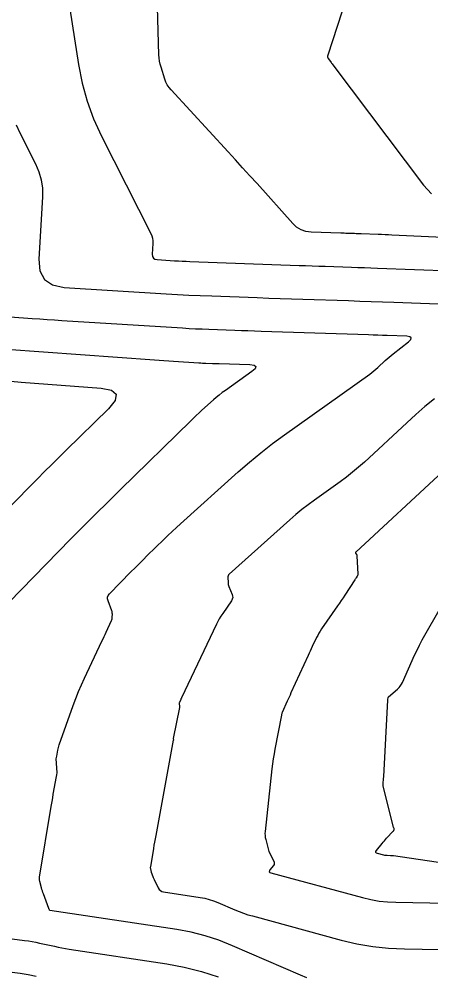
# Model space of a CAD drawing. Extents: x 1354696 to 1366163, y 660729 to 670380.
# Drawn here: x 1363416 to 1363450.7, y 665006.8 to 665087.3 of the extents above; entities that cross this region are included whole.
import ezdxf

# ---------------------------------------------------------------- set-up
doc = ezdxf.new("R2010")
doc.units = 0
doc.layers.add('R_Contours', color=7, linetype='Continuous')

msp = doc.modelspace()

# ---------------------------------------------------------------- linework, layer by layer
at = {"layer": 'R_Contours'}
for points in [[(1363456.594, 665068.67), (1363447.371, 665069.101), (1363447.083, 665069.114), (1363446.796, 665069.126), (1363446.509, 665069.138), (1363446.221, 665069.149), (1363444.78, 665069.204), (1363444.638, 665069.209), (1363444.497, 665069.214), (1363444.355, 665069.219), (1363444.214, 665069.224), (1363443.647, 665069.242), (1363443.506, 665069.247), (1363443.364, 665069.252), (1363443.222, 665069.257), (1363443.081, 665069.262), (1363440.577, 665069.351), (1363440.132, 665069.409), (1363439.726, 665069.549), (1363439.358, 665069.772), (1363439.028, 665070.077), (1363436.027, 665073.427), (1363435.422, 665074.099), (1363434.814, 665074.77), (1363434.204, 665075.438), (1363433.592, 665076.103), (1363428.787, 665081.309), (1363428.619, 665081.512), (1363428.476, 665081.729), (1363428.358, 665081.961), (1363428.265, 665082.208), (1363427.946, 665083.224), (1363427.875, 665083.479), (1363427.822, 665083.738), (1363427.787, 665084), (1363427.771, 665084.264), (1363427.465, 665095.336)], [(1363419.276, 665094.646), (1363420.992, 665083.461), (1363421.296, 665081.895), (1363421.72, 665080.368), (1363422.265, 665078.88), (1363422.93, 665077.43), (1363427.082, 665069.246), (1363427.168, 665069.044), (1363427.227, 665068.836), (1363427.257, 665068.621), (1363427.259, 665068.401), (1363427.209, 665067.508), (1363427.226, 665067.311), (1363427.302, 665067.167), (1363427.437, 665067.074), (1363427.63, 665067.034), (1363429.092, 665066.943), (1363429.41, 665066.924), (1363429.728, 665066.908), (1363430.047, 665066.893), (1363430.365, 665066.881), (1363439.565, 665066.551), (1363440.114, 665066.532), (1363440.664, 665066.513), (1363441.213, 665066.494), (1363441.763, 665066.476), (1363443.961, 665066.405), (1363444.51, 665066.386), (1363445.06, 665066.367), (1363445.609, 665066.348), (1363446.159, 665066.327), (1363452.375, 665066.091)], [(1363443.162, 665087.86), (1363441.976, 665084.239), (1363441.96, 665084.164), (1363441.961, 665084.092), (1363441.981, 665084.022), (1363442.019, 665083.955), (1363442.205, 665083.693), (1363442.252, 665083.627), (1363442.3, 665083.562), (1363442.347, 665083.497), (1363442.396, 665083.433), (1363450.044, 665073.29), (1363450.701, 665072.58)], [(1363415.757, 665078.365), (1363416.061, 665077.703), (1363417.386, 665075.091), (1363417.671, 665074.428), (1363417.862, 665073.746), (1363417.961, 665073.044), (1363417.967, 665072.323), (1363417.674, 665067.077), (1363417.759, 665066.09), (1363418.139, 665065.366), (1363418.814, 665064.903), (1363419.784, 665064.702), (1363428.378, 665064.166), (1363429.336, 665064.11), (1363430.294, 665064.06), (1363431.252, 665064.016), (1363432.211, 665063.978), (1363436.048, 665063.841), (1363437.006, 665063.807), (1363437.963, 665063.774), (1363438.92, 665063.741), (1363439.878, 665063.71), (1363443.708, 665063.585), (1363444.665, 665063.553), (1363445.622, 665063.52), (1363446.58, 665063.486), (1363447.537, 665063.45), (1363457.265, 665063.081)], [(1363440.224, 665006.615), (1363439.694, 665006.834), (1363433.962, 665009.318), (1363432.82, 665009.771), (1363431.656, 665010.147), (1363430.471, 665010.446), (1363429.263, 665010.67), (1363418.599, 665012.293), (1363418.584, 665012.297), (1363418.57, 665012.305), (1363418.559, 665012.315), (1363418.55, 665012.329), (1363418.52, 665012.391), (1363418.512, 665012.407), (1363418.505, 665012.423), (1363418.498, 665012.438), (1363418.492, 665012.455), (1363418.045, 665013.669), (1363418, 665013.797), (1363417.959, 665013.926), (1363417.921, 665014.057), (1363417.887, 665014.189), (1363417.757, 665014.717), (1363417.732, 665014.85), (1363417.72, 665014.983), (1363417.722, 665015.116), (1363417.737, 665015.25), (1363418.673, 665020.863), (1363418.723, 665021.162), (1363418.775, 665021.461), (1363418.829, 665021.76), (1363418.883, 665022.059), (1363419.16, 665023.557), (1363419.182, 665023.704), (1363419.195, 665023.851), (1363419.198, 665023.998), (1363419.191, 665024.146), (1363419.139, 665024.792), (1363419.133, 665024.914), (1363419.136, 665025.035), (1363419.147, 665025.155), (1363419.166, 665025.276), (1363419.26, 665025.755), (1363419.285, 665025.874), (1363419.315, 665025.993), (1363419.349, 665026.11), (1363419.388, 665026.225), (1363420.552, 665029.529), (1363420.767, 665030.115), (1363420.997, 665030.694), (1363421.242, 665031.268), (1363421.502, 665031.835), (1363422.978, 665034.949), (1363423.066, 665035.134), (1363423.152, 665035.319), (1363423.239, 665035.504), (1363423.325, 665035.69), (1363423.78, 665036.678), (1363423.806, 665036.742), (1363423.825, 665036.807), (1363423.837, 665036.875), (1363423.842, 665036.943), (1363423.85, 665037.222), (1363423.848, 665037.291), (1363423.84, 665037.359), (1363423.826, 665037.425), (1363423.805, 665037.491), (1363423.486, 665038.342), (1363423.448, 665038.501), (1363423.455, 665038.65), (1363423.509, 665038.789), (1363423.608, 665038.919), (1363425.415, 665040.76), (1363425.756, 665041.106), (1363426.099, 665041.45), (1363426.443, 665041.792), (1363426.79, 665042.133), (1363428.179, 665043.491), (1363428.528, 665043.828), (1363428.88, 665044.162), (1363429.236, 665044.492), (1363429.595, 665044.819), (1363434.445, 665049.18), (1363435.384, 665050.001), (1363436.346, 665050.795), (1363437.33, 665051.561), (1363438.336, 665052.299), (1363445.513, 665057.412), (1363445.686, 665057.54), (1363445.855, 665057.673), (1363446.019, 665057.811), (1363446.18, 665057.955), (1363446.812, 665058.54), (1363446.971, 665058.685), (1363447.134, 665058.826), (1363447.299, 665058.965), (1363447.467, 665059.099), (1363448.77, 665060.127), (1363448.966, 665060.317), (1363449.007, 665060.457), (1363448.892, 665060.546), (1363448.621, 665060.585), (1363446.968, 665060.647), (1363446.577, 665060.662), (1363446.185, 665060.676), (1363445.794, 665060.69), (1363445.402, 665060.703), (1363436.364, 665060.997), (1363435.813, 665061.015), (1363435.262, 665061.033), (1363434.712, 665061.053), (1363434.161, 665061.072), (1363431.959, 665061.151), (1363431.409, 665061.172), (1363430.859, 665061.198), (1363430.309, 665061.226), (1363429.759, 665061.259), (1363419.607, 665061.892), (1363418.984, 665061.931), (1363418.36, 665061.973), (1363417.737, 665062.016), (1363417.114, 665062.062), (1363413.736, 665062.311)], [(1363414.95, 665059.514), (1363427.385, 665058.595), (1363427.788, 665058.566), (1363428.192, 665058.537), (1363428.596, 665058.511), (1363429, 665058.485), (1363431.139, 665058.351), (1363431.281, 665058.343), (1363431.423, 665058.336), (1363431.566, 665058.329), (1363431.708, 665058.324), (1363432.277, 665058.303), (1363432.42, 665058.298), (1363432.562, 665058.293), (1363432.704, 665058.288), (1363432.847, 665058.284), (1363435.405, 665058.2), (1363435.771, 665058.153), (1363435.923, 665058.04), (1363435.859, 665057.862), (1363435.58, 665057.619), (1363433.357, 665056.035), (1363433.096, 665055.844), (1363432.842, 665055.646), (1363432.593, 665055.441), (1363432.35, 665055.229), (1363431.39, 665054.365), (1363431.151, 665054.148), (1363430.915, 665053.928), (1363430.68, 665053.706), (1363430.448, 665053.482), (1363424.542, 665047.708), (1363423.484, 665046.668), (1363422.431, 665045.622), (1363421.383, 665044.571), (1363420.341, 665043.514), (1363414.094, 665037.146)], [(1363415.317, 665056.801), (1363416.164, 665056.716), (1363422.902, 665056.218), (1363423.776, 665056.049), (1363424.173, 665055.705), (1363424.091, 665055.186), (1363423.532, 665054.493), (1363419.955, 665050.996), (1363419.351, 665050.403), (1363418.75, 665049.806), (1363418.153, 665049.206), (1363417.558, 665048.603), (1363415.097, 665046.094)], [(1363450.944, 665055.337), (1363450.155, 665054.676), (1363449.38, 665054), (1363448.618, 665053.308), (1363445.055, 665050.01), (1363444.563, 665049.569), (1363444.057, 665049.144), (1363443.539, 665048.735), (1363443.006, 665048.343), (1363440.851, 665046.808), (1363440.318, 665046.417), (1363439.797, 665046.011), (1363439.287, 665045.59), (1363438.789, 665045.155), (1363433.693, 665040.572), (1363433.634, 665040.507), (1363433.592, 665040.433), (1363433.569, 665040.353), (1363433.564, 665040.264), (1363433.581, 665039.894), (1363433.589, 665039.803), (1363433.605, 665039.713), (1363433.628, 665039.625), (1363433.66, 665039.538), (1363433.934, 665038.871), (1363433.973, 665038.733), (1363433.977, 665038.599), (1363433.945, 665038.469), (1363433.876, 665038.343), (1363433.135, 665037.275), (1363432.987, 665037.053), (1363432.849, 665036.825), (1363432.721, 665036.592), (1363432.601, 665036.354), (1363429.667, 665030.171), (1363429.656, 665030.148), (1363429.646, 665030.126), (1363429.625, 665030.081), (1363429.615, 665030.058), (1363429.605, 665030.036), (1363429.495, 665029.787), (1363429.483, 665029.754), (1363429.476, 665029.72), (1363429.473, 665029.685), (1363429.476, 665029.65), (1363429.495, 665029.508), (1363429.498, 665029.472), (1363429.498, 665029.437), (1363429.496, 665029.402), (1363429.49, 665029.366), (1363428.981, 665026.76), (1363428.979, 665026.747), (1363428.978, 665026.734), (1363428.978, 665026.721), (1363428.978, 665026.708), (1363428.983, 665026.655), (1363428.983, 665026.642), (1363428.983, 665026.629), (1363428.982, 665026.616), (1363428.98, 665026.603), (1363427.495, 665018.578), (1363427.446, 665018.306), (1363427.397, 665018.035), (1363427.35, 665017.763), (1363427.304, 665017.491), (1363427.047, 665015.95), (1363427.042, 665015.905), (1363427.042, 665015.86), (1363427.046, 665015.815), (1363427.054, 665015.771), (1363427.119, 665015.505), (1363427.259, 665015.126), (1363427.283, 665015.064), (1363427.308, 665015.002), (1363427.335, 665014.94), (1363427.364, 665014.88), (1363427.713, 665014.173), (1363427.791, 665014.05), (1363427.891, 665013.955), (1363428.011, 665013.889), (1363428.152, 665013.852), (1363431.237, 665013.382), (1363431.62, 665013.311), (1363431.995, 665013.216), (1363432.364, 665013.097), (1363432.726, 665012.954), (1363434.159, 665012.333), (1363434.519, 665012.184), (1363434.884, 665012.049), (1363435.254, 665011.927), (1363435.629, 665011.818), (1363443.116, 665009.792), (1363444.43, 665009.479), (1363445.755, 665009.25), (1363447.092, 665009.104), (1363448.441, 665009.042), (1363455.811, 665008.927)], [(1363451.644, 665049.207), (1363444.33, 665042.435), (1363444.311, 665042.413), (1363444.304, 665042.389), (1363444.306, 665042.364), (1363444.319, 665042.338), (1363444.394, 665042.232), (1363444.41, 665042.205), (1363444.422, 665042.176), (1363444.43, 665042.146), (1363444.434, 665042.115), (1363444.509, 665040.578), (1363444.508, 665040.533), (1363444.499, 665040.49), (1363444.483, 665040.449), (1363444.46, 665040.411), (1363444.352, 665040.261), (1363444.325, 665040.224), (1363444.299, 665040.186), (1363444.273, 665040.148), (1363444.248, 665040.109), (1363443.411, 665038.816), (1363443.263, 665038.588), (1363443.112, 665038.361), (1363442.96, 665038.136), (1363442.805, 665037.912), (1363441.452, 665035.962), (1363441.337, 665035.788), (1363441.228, 665035.61), (1363441.128, 665035.427), (1363441.034, 665035.24), (1363440.675, 665034.483), (1363440.586, 665034.294), (1363440.497, 665034.105), (1363440.408, 665033.915), (1363440.321, 665033.725), (1363438.879, 665030.58), (1363438.799, 665030.405), (1363438.72, 665030.229), (1363438.641, 665030.053), (1363438.563, 665029.877), (1363438.145, 665028.928), (1363438.122, 665028.873), (1363438.103, 665028.817), (1363438.087, 665028.76), (1363438.074, 665028.702), (1363437.532, 665025.865), (1363437.457, 665025.451), (1363437.391, 665025.035), (1363437.332, 665024.617), (1363437.282, 665024.199), (1363436.704, 665018.924), (1363436.693, 665018.754), (1363436.698, 665018.585), (1363436.717, 665018.418), (1363436.752, 665018.251), (1363437.013, 665017.231), (1363437.433, 665016.442), (1363437.472, 665016.342), (1363437.479, 665016.244), (1363437.454, 665016.149), (1363437.398, 665016.056), (1363437.11, 665015.694), (1363437.06, 665015.61), (1363437.057, 665015.542), (1363437.1, 665015.489), (1363437.189, 665015.452), (1363444.909, 665013.362), (1363445.599, 665013.198), (1363446.295, 665013.078), (1363446.997, 665013.001), (1363447.706, 665012.968), (1363450.552, 665012.924), (1363451.263, 665012.901)], [(1363458.676, 665015.225), (1363447.516, 665016.868), (1363447.449, 665016.877), (1363447.381, 665016.884), (1363447.312, 665016.888), (1363447.244, 665016.89), (1363446.971, 665016.895), (1363446.902, 665016.898), (1363446.835, 665016.905), (1363446.768, 665016.917), (1363446.702, 665016.933), (1363446.162, 665017.079), (1363446.073, 665017.116), (1363446.03, 665017.169), (1363446.033, 665017.238), (1363446.082, 665017.321), (1363446.559, 665017.92), (1363446.648, 665018.031), (1363446.739, 665018.139), (1363446.833, 665018.246), (1363446.928, 665018.352), (1363447.481, 665018.954), (1363447.493, 665018.967), (1363447.503, 665018.98), (1363447.513, 665018.994), (1363447.523, 665019.009), (1363447.568, 665019.084), (1363447.571, 665019.091), (1363447.573, 665019.098), (1363447.574, 665019.106), (1363447.573, 665019.114), (1363447.564, 665019.146), (1363447.562, 665019.154), (1363447.56, 665019.162), (1363447.557, 665019.169), (1363447.553, 665019.177), (1363447.524, 665019.236), (1363447.518, 665019.249), (1363447.513, 665019.262), (1363447.509, 665019.275), (1363447.505, 665019.288), (1363446.645, 665022.74), (1363446.632, 665022.808), (1363446.624, 665022.876), (1363446.624, 665022.944), (1363446.629, 665023.013), (1363446.664, 665023.289), (1363446.672, 665023.358), (1363446.679, 665023.427), (1363446.684, 665023.496), (1363446.689, 665023.566), (1363447.024, 665029.962), (1363447.025, 665029.987), (1363447.027, 665030.012), (1363447.03, 665030.037), (1363447.033, 665030.061), (1363447.047, 665030.161), (1363447.052, 665030.185), (1363447.062, 665030.206), (1363447.075, 665030.226), (1363447.092, 665030.244), (1363447.845, 665030.908), (1363447.97, 665031.03), (1363448.079, 665031.163), (1363448.174, 665031.307), (1363448.254, 665031.462), (1363449.284, 665033.755), (1363449.485, 665034.187), (1363449.697, 665034.615), (1363449.919, 665035.037), (1363450.152, 665035.454), (1363451.359, 665037.551)], [(1363410.185, 665010.602), (1363416.466, 665009.765), (1363416.782, 665009.72), (1363417.097, 665009.668), (1363417.41, 665009.609), (1363417.723, 665009.543), (1363418.97, 665009.267), (1363419.282, 665009.201), (1363419.595, 665009.14), (1363419.91, 665009.084), (1363420.225, 665009.033), (1363428.442, 665007.782), (1363429.903, 665007.512), (1363431.338, 665007.149), (1363432.746, 665006.694)], [(1363415.408, 665007.097), (1363416.085, 665007), (1363416.761, 665006.888), (1363417.433, 665006.761)]]:
    msp.add_lwpolyline(points, dxfattribs=at)

doc.saveas('drawing.dxf')
